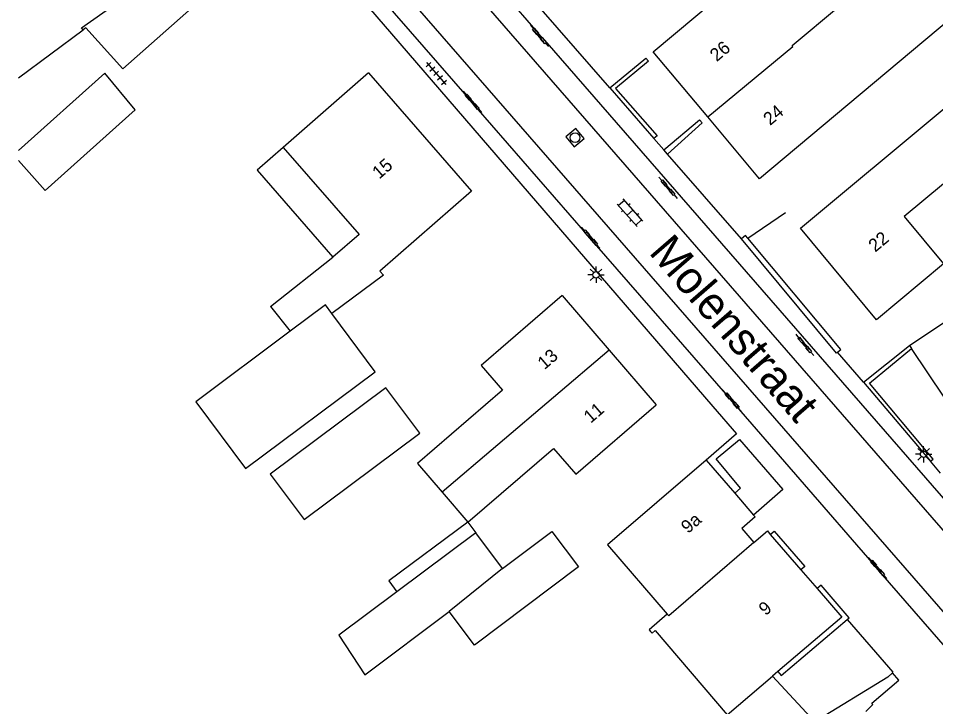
# Model space of a CAD drawing. Extents: x 137999 to 141000, y 397500 to 400501.
# Drawn here: x 138000 to 138070.6, y 400290.8 to 400343.7 of the extents above; entities that cross this region are included whole.
import ezdxf

# ---------------------------------------------------------------- set-up
doc = ezdxf.new("R2010")
doc.units = 0
for name, color, linetype in [('gg-afsc-hekwerk', 7, 'Continuous'), ('gg-afsc-muur', 7, 'Continuous'), ('gg-anno-huisnummerreeks BGT', 7, 'Continuous'), ('gg-anno-openbare ruimte label', 7, 'Continuous'), ('gg-bbg-bijgebouw', 7, 'Continuous'), ('gg-bbg-gedigitaliseerde bebouwing', 7, 'Continuous'), ('gg-bbg-gedigitaliseerde bijgebouw', 7, 'Continuous'), ('gg-bbg-hoofdgebouw', 7, 'Continuous'), ('gg-bbg-luifel en loopbrug', 7, 'Continuous'), ('gg-bbg-tussenscheiding', 7, 'Continuous'), ('gg-knt-verharding', 7, 'Continuous'), ('gt-grn-afwateringsgoot', 7, 'Continuous'), ('gt-grn-groengrens', 7, 'Continuous'), ('gt-symb-afwateringsgoot', 7, 'Continuous'), ('gt-symb-klinker verharding', 7, 'Continuous'), ('gt-symb-lichtmast', 7, 'Continuous'), ('gt-symb-rioolschacht', 7, 'Continuous'), ('gt-symb-tegel verharding', 7, 'Continuous')]:
    doc.layers.add(name, color=color, linetype=linetype)

# ---------------------------------------------------------------- blocks, each defined once
blk = doc.blocks.new('gt0-AFWGT')
at = {"layer": 'gt-symb-afwateringsgoot'}
for p, q in [((-1.076, 0), (-0.726, 0)), ((-0.225, 0), (0.225, 0)), ((0.725, 0), (1.075, 0))]:
    blk.add_line(p, q, dxfattribs=at)
for points in [[(-0.726, 0.075), (-0.225, 0.075), (-0.225, -0.075), (-0.726, -0.075)], [(0.225, 0.075), (0.725, 0.075), (0.725, -0.075), (0.225, -0.075)]]:
    blk.add_lwpolyline(points, close=True, dxfattribs=at)
blk = doc.blocks.new('gt0-AFWGT_1')
at = {"layer": 'gt-symb-afwateringsgoot'}
for p, q in [((-1.076, 0), (-0.726, 0)), ((-0.225, 0), (0.225, 0)), ((0.725, 0), (1.075, 0))]:
    blk.add_line(p, q, dxfattribs=at)
for points in [[(-0.726, 0.075), (-0.225, 0.075), (-0.225, -0.075), (-0.726, -0.075)], [(0.225, 0.075), (0.725, 0.075), (0.725, -0.075), (0.225, -0.075)]]:
    blk.add_lwpolyline(points, close=True, dxfattribs=at)
blk = doc.blocks.new('gt0-RS')
at = {"layer": 'gt-symb-rioolschacht'}
blk.add_lwpolyline([(-0.5, -0.5), (0.5, -0.5), (0.5, 0.5), (-0.5, 0.5)], close=True, dxfattribs=at)
blk.add_circle((0, 0), 0.375, dxfattribs=at)
blk = doc.blocks.new('gt0-TEG1')
at = {"layer": 'gt-symb-tegel verharding'}
for p, q in [((-1.125, 0), (1.125, 0)), ((-0.9, -0.25), (-0.9, 0.25)), ((-0.45, -0.25), (-0.45, 0.25)), ((0, -0.25), (0, 0.25)), ((0.45, -0.25), (0.45, 0.25)), ((0.9, -0.25), (0.9, 0.25))]:
    blk.add_line(p, q, dxfattribs=at)
blk = doc.blocks.new('gt0-LMAST')
at = {"layer": 'gt-symb-lichtmast'}
for p, q in [((-0.182, 0.173), (-0.447, 0.438)), ((-0.005, 0.246), (-0.005, 0.621)), ((0.172, 0.173), (0.437, 0.438)), ((-0.255, -0.004), (-0.63, -0.004)), ((-0.182, -0.181), (-0.447, -0.446)), ((-0.005, -0.254), (-0.005, -0.629)), ((0.437, -0.446), (0.172, -0.181)), ((0.245, -0.004), (0.62, -0.004))]:
    blk.add_line(p, q, dxfattribs=at)
blk.add_circle((-0.005, -0.004), 0.25, dxfattribs=at)
blk = doc.blocks.new('gt0-KL1')
at = {"layer": 'gt-symb-klinker verharding'}
for p, q in [((-1.15, 0.3), (1.15, 0.3)), ((-1, -0.3), (-1, 0.3)), ((-0.5, 0.3), (-0.5, 0.45)), ((0, -0.3), (0, 0.3)), ((0.5, 0.3), (0.5, 0.45)), ((1, -0.3), (1, 0.3)), ((-1.15, -0.3), (1.15, -0.3)), ((-0.5, -0.45), (-0.5, -0.3)), ((0.5, -0.45), (0.5, -0.3))]:
    blk.add_line(p, q, dxfattribs=at)

msp = doc.modelspace()

# ---------------------------------------------------------------- linework, layer by layer
at = {"layer": 'gg-afsc-hekwerk'}
for p, q in [((138061.314, 400289.632), (138058.039, 400293.139)), ((138066.91, 400293.077), (138061.314, 400289.632))]:
    msp.add_line(p, q, dxfattribs=at)
at = {"layer": 'gg-afsc-muur'}
for p, q in [((138045.517, 400338.397), (138048.919, 400334.504)), ((138049.959, 400333.295), (138049.685, 400333.61)), ((138056.152, 400326.82), (138059.057, 400328.807)), ((138065.056, 400315.764), (138068.6, 400318.58)), ((138065.056, 400315.764), (138070.197, 400309.677))]:
    msp.add_line(p, q, dxfattribs=at)
for points in [[(138045.517, 400338.397), (138048.306, 400340.681), (138048.508, 400340.435), (138045.951, 400338.326), (138049.177, 400334.708), (138048.919, 400334.504)], [(138049.685, 400333.61), (138052.431, 400335.928), (138052.637, 400335.69), (138049.959, 400333.295)], [(138056.152, 400326.82), (138055.972, 400327.036), (138055.652, 400326.774)], [(138063.058, 400318.059), (138062.964, 400317.978), (138055.652, 400326.774)], [(138063.058, 400318.059), (138063.294, 400318.263), (138056.152, 400326.82)], [(138070.197, 400309.677), (138070.42, 400309.838), (138065.502, 400315.681), (138068.752, 400318.353)]]:
    msp.add_lwpolyline(points, dxfattribs=at)
at = {"layer": 'gg-bbg-bijgebouw'}
msp.add_line((138008.984, 400336.707), (138006.663, 400339.525), dxfattribs=at)
at = {"layer": 'gg-bbg-gedigitaliseerde bebouwing'}
for p, q in [((138048.87, 400341.16), (138059.161, 400349.779)), ((138000, 400339.158), (138004.989, 400342.837)), ((138005.186, 400343.015), (138004.989, 400342.837)), ((138020.38, 400333.795), (138026.221, 400327.105)), ((138026.221, 400327.105), (138024.215, 400325.354)), ((138019.405, 400321.583), (138024.215, 400325.354)), ((138019.405, 400321.583), (138020.911, 400319.663)), ((138032.618, 400307.291), (138034.595, 400304.994))]:
    msp.add_line(p, q, dxfattribs=at)
for points in [[(138077.337, 400349.231), (138072.276, 400344.995), (138072.693, 400344.497), (138057.04, 400331.4)], [(138060.19, 400327.59), (138071.261, 400336.792), (138074.088, 400333.396), (138068.183, 400328.481), (138071.207, 400324.847), (138066.05, 400320.55)], [(138034.88, 400330.43), (138027.817, 400324.301), (138028.099, 400323.976), (138024.133, 400321.039)], [(138041.85, 400322.42), (138035.621, 400317.044), (138037.27, 400315.128), (138030.723, 400309.492), (138032.618, 400307.291)], [(138034.595, 400304.994), (138041.178, 400310.662), (138042.896, 400308.668), (138049.09, 400314.01)]]:
    msp.add_lwpolyline(points, dxfattribs=at)
at = {"layer": 'gg-bbg-gedigitaliseerde bijgebouw'}
for p, q in [((138000, 400333.564), (138006.663, 400339.525)), ((138020.911, 400319.663), (138013.654, 400314.252)), ((138035.209, 400304.17), (138029.134, 400299.64)), ((138037.26, 400301.419), (138035.209, 400304.17))]:
    msp.add_line(p, q, dxfattribs=at)
for points in [[(138000, 400332.799), (138002.052, 400330.505), (138008.984, 400336.707)], [(138013.654, 400314.252), (138017.487, 400309.112), (138027.474, 400316.559), (138024.133, 400321.039)], [(138019.38, 400308.681), (138021.99, 400305.18), (138030.896, 400311.821), (138028.286, 400315.321), (138019.38, 400308.681)], [(138037.26, 400301.419), (138041.065, 400304.256), (138043.104, 400301.545), (138035.112, 400295.532), (138033.161, 400298.125)], [(138029.134, 400299.64), (138024.657, 400296.302), (138026.662, 400293.234), (138033.161, 400298.125)]]:
    msp.add_lwpolyline(points, dxfattribs=at)
at = {"layer": 'gg-bbg-hoofdgebouw'}
for p, q in [((138053.065, 400336.148), (138048.87, 400341.16)), ((138026.96, 400339.54), (138020.38, 400333.795)), ((138026.96, 400339.54), (138034.88, 400330.43)), ((138057.04, 400331.4), (138053.065, 400336.148)), ((138066.05, 400320.55), (138060.19, 400327.59)), ((138041.85, 400322.42), (138045.469, 400318.216)), ((138068.6, 400318.58), (138075.01, 400322.88)), ((138045.469, 400318.216), (138049.09, 400314.01)), ((138068.6, 400318.58), (138068.752, 400318.353)), ((138052.933, 400309.756), (138055.143, 400307.205)), ((138055.143, 400307.205), (138056.594, 400305.531)), ((138056.621, 400303.422), (138057.649, 400304.309)), ((138057.649, 400304.309), (138057.878, 400304.044)), ((138057.878, 400304.044), (138060.232, 400301.321)), ((138060.232, 400301.321), (138061.482, 400299.875)), ((138061.482, 400299.875), (138063.37, 400297.69)), ((138063.37, 400297.69), (138058.457, 400293.496)), ((138058.457, 400293.496), (138058.039, 400293.139))]:
    msp.add_line(p, q, dxfattribs=at)
for points in [[(138018.398, 400349.039), (138008.048, 400339.846), (138005.186, 400343.015)], [(138077.71, 400319.88), (138079.44, 400317.31), (138072.52, 400312.74), (138068.752, 400318.353)], [(138052.933, 400309.756), (138045.351, 400303.235), (138049.948, 400297.921)], [(138056.594, 400305.531), (138056.72, 400305.385), (138055.695, 400304.49), (138056.621, 400303.422)], [(138049.948, 400297.921), (138048.546, 400296.705), (138048.66, 400296.574)], [(138048.66, 400296.574), (138048.771, 400296.446), (138049.014, 400296.654)], [(138049.014, 400296.654), (138054.55, 400290.16), (138058.039, 400293.139)]]:
    msp.add_lwpolyline(points, dxfattribs=at)
at = {"layer": 'gg-bbg-luifel en loopbrug'}
msp.add_line((138034.595, 400304.994), (138035.209, 400304.17), dxfattribs=at)
for points in [[(138020.38, 400333.795), (138018.374, 400332.044), (138024.215, 400325.354)], [(138034.595, 400304.994), (138028.52, 400300.464), (138029.134, 400299.64)]]:
    msp.add_lwpolyline(points, dxfattribs=at)
at = {"layer": 'gg-bbg-tussenscheiding'}
for p, q in [((138045.469, 400318.216), (138032.618, 400307.291)), ((138037.26, 400301.419), (138033.161, 400298.125))]:
    msp.add_line(p, q, dxfattribs=at)
for points in [[(138004.989, 400342.837), (138004.867, 400342.99), (138009.792, 400346.493), (138009.208, 400347.187), (138013.883, 400351.412), (138013.758, 400351.556), (138014.375, 400352.102), (138014.72, 400351.696), (138015.435, 400352.315)], [(138053.065, 400336.148), (138059.615, 400341.565), (138059.57, 400341.646), (138063.125, 400344.622)], [(138024.133, 400321.039), (138023.641, 400321.699), (138020.911, 400319.663)], [(138056.621, 400303.422), (138050.067, 400297.784), (138049.948, 400297.921)]]:
    msp.add_lwpolyline(points, dxfattribs=at)
at = {"layer": 'gg-knt-verharding'}
for p, q in [((138020.825, 400364.674), (138039.814, 400342.823)), ((138101.412, 400269.633), (138019.589, 400363.608)), ((138098.363, 400266.893), (138016.465, 400360.913)), ((138014.41, 400359.14), (138053.46, 400313.88)), ((138024.247, 400349.508), (138034.534, 400337.684)), ((138040.487, 400342.044), (138102.637, 400270.705)), ((138035.213, 400336.906), (138043.65, 400327.222)), ((138049.685, 400333.61), (138048.919, 400334.504)), ((138055.652, 400326.774), (138049.959, 400333.295)), ((138044.322, 400326.451), (138054.602, 400314.652)), ((138065.056, 400315.764), (138063.058, 400318.059)), ((138055.282, 400313.872), (138065.681, 400301.897)), ((138070.976, 400308.763), (138070.197, 400309.677)), ((138075.002, 400291.185), (138066.35, 400301.123)), ((138063.79, 400297.51), (138067.307, 400293.441)), ((138067.273, 400293.411), (138067.307, 400293.441))]:
    msp.add_line(p, q, dxfattribs=at)
for points in [[(138045.517, 400338.397), (138038.82, 400346.09), (138038.57, 400345.88), (138025.35, 400361.07), (138025.12, 400360.9), (138021.406, 400365.176)], [(138053.46, 400313.88), (138055.278, 400311.773), (138052.933, 400309.756)], [(138055.143, 400307.205), (138055.593, 400307.594), (138053.709, 400309.865), (138055.495, 400311.346), (138058.853, 400307.509), (138056.594, 400305.531)], [(138057.878, 400304.044), (138058.173, 400304.299), (138060.527, 400301.576), (138060.232, 400301.321)], [(138063.79, 400297.51), (138063.94, 400297.638), (138061.798, 400300.148), (138061.482, 400299.875)], [(138058.457, 400293.496), (138058.724, 400293.184), (138063.79, 400297.51)], [(138065.22, 400290.415), (138065.775, 400290.954), (138065.688, 400291.056), (138067.78, 400292.832), (138067.273, 400293.411)]]:
    msp.add_lwpolyline(points, dxfattribs=at)
at = {"layer": 'gt-grn-afwateringsgoot'}
for p, q in [((138040.487, 400342.044), (138039.814, 400342.823)), ((138035.213, 400336.906), (138034.534, 400337.684)), ((138044.322, 400326.451), (138043.65, 400327.222)), ((138055.282, 400313.872), (138054.602, 400314.652)), ((138066.35, 400301.123), (138065.681, 400301.897))]:
    msp.add_line(p, q, dxfattribs=at)
for points in [[(138040.487, 400342.044), (138040.389, 400341.954), (138039.717, 400342.74), (138039.814, 400342.823)], [(138035.213, 400336.906), (138035.3, 400336.983), (138034.616, 400337.757), (138034.534, 400337.684)], [(138049.662, 400331.172), (138050.357, 400330.395), (138050.27, 400330.317), (138049.575, 400331.094), (138049.662, 400331.172)], [(138044.322, 400326.451), (138044.412, 400326.528), (138043.742, 400327.302), (138043.65, 400327.222)], [(138060.157, 400319.137), (138060.861, 400318.345), (138060.761, 400318.256), (138060.057, 400319.048), (138060.157, 400319.137)], [(138055.282, 400313.872), (138055.374, 400313.952), (138054.681, 400314.723), (138054.602, 400314.652)], [(138066.35, 400301.123), (138066.44, 400301.201), (138065.769, 400301.973), (138065.681, 400301.897)]]:
    msp.add_lwpolyline(points, dxfattribs=at)
at = {"layer": 'gt-grn-groengrens'}
msp.add_line((138066.91, 400293.077), (138067.273, 400293.411), dxfattribs=at)

# ---------------------------------------------------------------- block references
at = {"layer": 'gt-symb-afwateringsgoot'}
for name, p, xscale, yscale, rotation in [('gt0-AFWGT_1', (138040.112, 400342.379), 1.0000835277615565, 1.0000835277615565, -49.613091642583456), ('gt0-AFWGT_1', (138034.932, 400337.313), 0.9999917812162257, 0.9999917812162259, -49.00407190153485), ('gt0-AFWGT', (138050.002, 400330.709), 0.9999073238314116, 0.9999073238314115, -49.61390632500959), ('gt0-AFWGT_1', (138044.051, 400326.86), 0.9999917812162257, 0.9999917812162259, -49.00407190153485), ('gt0-AFWGT_1', (138060.527, 400318.617), 1.0000835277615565, 1.0000835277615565, -49.613091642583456), ('gt0-AFWGT_1', (138054.938, 400314.335), 0.9999917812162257, 0.9999917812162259, -49.00407190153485), ('gt0-AFWGT_1', (138066.132, 400301.463), 0.9999917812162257, 0.9999917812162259, -49.00407190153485)]:
    msp.add_blockref(name, p, dxfattribs=dict(at, xscale=xscale, yscale=yscale, rotation=rotation))
at = {"layer": 'gt-symb-klinker verharding', "rotation": 131.51461924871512}
msp.add_blockref('gt0-KL1', (138047.08, 400328.786), dxfattribs=at)
at = {"layer": 'gt-symb-lichtmast'}
for p in [(138044.467, 400324.017), (138069.683, 400310.211)]:
    msp.add_blockref('gt0-LMAST', p, dxfattribs=at)
at = {"layer": 'gt-symb-rioolschacht', "rotation": -140.27513746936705}
msp.add_blockref('gt0-RS', (138042.852, 400334.563), dxfattribs=at)
at = {"layer": 'gt-symb-tegel verharding', "rotation": -48.77095072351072}
msp.add_blockref('gt0-TEG1', (138032.16, 400339.499), dxfattribs=at)

# ---------------------------------------------------------------- texts
at = {"layer": 'gg-anno-huisnummerreeks BGT'}
for s, rotation, p in [('26', 39.9, (138053.748, 400340.355)), ('24', 39.9, (138057.856, 400335.447)), ('15', 41, (138027.775, 400331.323)), ('22', 39.8, (138065.95, 400325.709)), ('13', 40.7, (138040.495, 400316.671)), ('11', 40.7, (138044.046, 400312.546)), ('9a', 40.9, (138051.54, 400304.068)), ('9', 40.8, (138057.515, 400297.754))]:
    msp.add_text(s, height=1, rotation=rotation, dxfattribs=at).set_placement(p)
at = {"layer": 'gg-anno-openbare ruimte label'}
msp.add_text('Molenstraat', height=2.5, rotation=310.9, dxfattribs=at).set_placement((138048.462, 400325.702))

doc.saveas('drawing.dxf')
